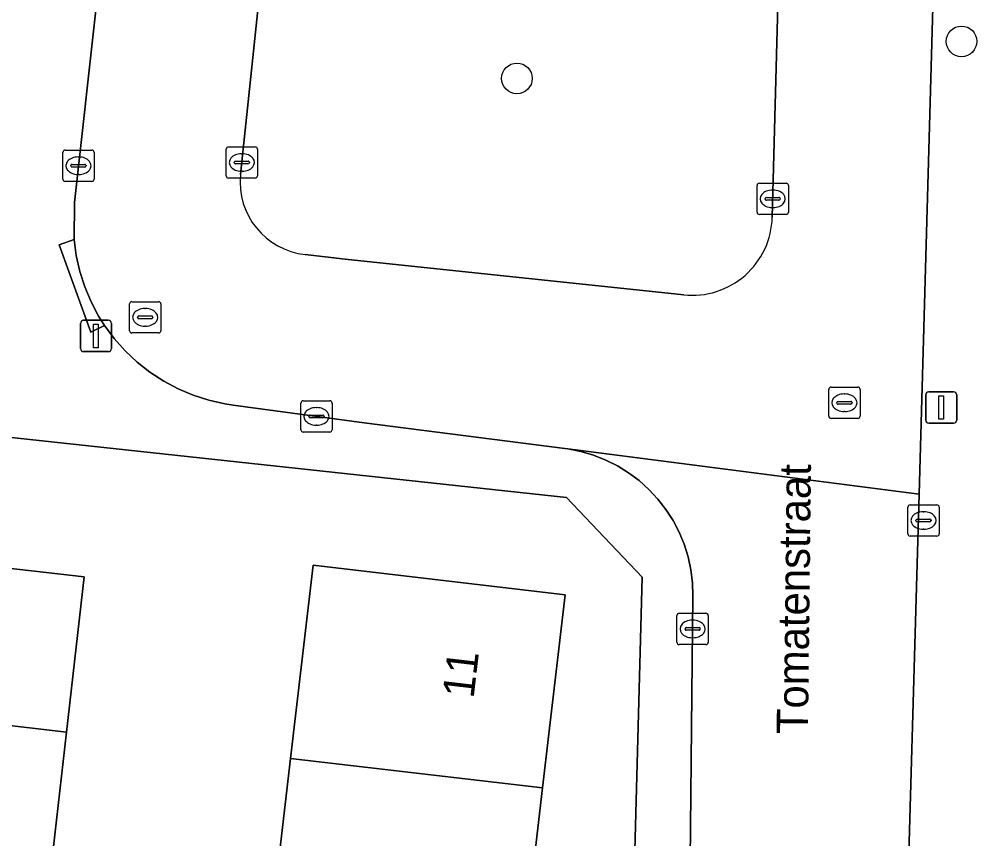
# Model space of a CAD drawing. Extents: x 162026 to 163502, y 387295 to 388169.
# Drawn here: x 162798.35 to 162828.92, y 387642.83 to 387669 of the extents above; entities that cross this region are included whole.
import ezdxf

# ---------------------------------------------------------------- set-up
doc = ezdxf.new("R2010")
doc.units = 0
for name, color, linetype in [('IMGEO_Boom', 7, 'Continuous'), ('IMGEO_Erf', 7, 'Continuous'), ('IMGEO_Kolk', 7, 'Continuous'), ('IMGEO_Lichtmast', 7, 'Continuous'), ('IMGEO_Openbare_ruimte_label', 7, 'Continuous'), ('IMGEO_Pand', 7, 'Continuous'), ('IMGEO_Pand_nummerreeks', 7, 'Continuous'), ('IMGEO_Parkeervlak_open', 7, 'Continuous'), ('IMGEO_Rijbaan_lokaal_open', 7, 'Continuous'), ('IMGEO_Rioolput', 7, 'Continuous'), ('IMGEO_Voetpad_open', 7, 'Continuous')]:
    doc.layers.add(name, color=color, linetype=linetype)

msp = doc.modelspace()

# ---------------------------------------------------------------- linework, layer by layer
at = {"layer": 'IMGEO_Boom'}
for centre in [(162828.435, 387668.292), (162814.242, 387667.109)]:
    msp.add_circle(centre, 0.489, dxfattribs=at)
at = {"layer": 'IMGEO_Erf'}
for points in [[(162818.241, 387651.182), (162815.821, 387653.722), (162797.496, 387655.704), (162797.049, 387651.572), (162800.427, 387651.189), (162799.865, 387646.233), (162799.334, 387641.551), (162796.142, 387641.913), (162795.857, 387639.399), (162799.455, 387639.003), (162798.933, 387634.247), (162798.289, 387628.388), (162797.622, 387622.315), (162797.056, 387617.165), (162793.457, 387617.56), (162793.373, 387616.839), (162796.139, 387616.536), (162795.773, 387613.196), (162792.982, 387613.502), (162792.195, 387606.752)], [(162803.546, 387607.89), (162810.419, 387609.153), (162817.14, 387610.296), (162818.241, 387651.182)]]:
    msp.add_lwpolyline(points, dxfattribs=at)
msp.add_lwpolyline([(162807.74, 387651.563), (162815.784, 387650.622), (162815.062, 387644.451), (162814.374, 387638.572), (162813.666, 387632.522), (162812.981, 387626.676), (162812.27, 387620.6), (162811.562, 387614.548), (162803.519, 387615.49), (162804.227, 387621.542), (162804.938, 387627.618), (162805.622, 387633.464), (162806.33, 387639.514), (162807.018, 387645.394)], close=True, dxfattribs=at)
at = {"layer": 'IMGEO_Kolk'}
for p, q in [((162799.82, 387664.822), (162800.672, 387664.822)), ((162804.96, 387663.998), (162804.96, 387664.85)), ((162805.035, 387664.924), (162805.887, 387664.924)), ((162805.961, 387664.85), (162805.961, 387663.998)), ((162799.745, 387663.896), (162799.745, 387664.748)), ((162800.233, 387664.602), (162800.258, 387664.602)), ((162800.746, 387664.748), (162800.746, 387663.896)), ((162805.262, 387664.467), (162805.66, 387664.467)), ((162805.448, 387664.704), (162805.473, 387664.704)), ((162800.004, 387664.316), (162800.004, 387664.328)), ((162800.442, 387664.279), (162800.044, 387664.279)), ((162800.047, 387664.365), (162800.445, 387664.365)), ((162800.488, 387664.328), (162800.488, 387664.316)), ((162805.219, 387664.418), (162805.219, 387664.43)), ((162805.657, 387664.381), (162805.259, 387664.381)), ((162805.471, 387664.144), (162805.446, 387664.144)), ((162805.703, 387664.43), (162805.703, 387664.418)), ((162800.256, 387664.042), (162800.231, 387664.042)), ((162805.887, 387663.924), (162805.035, 387663.924)), ((162800.672, 387663.822), (162799.82, 387663.822)), ((162821.908, 387662.838), (162821.908, 387663.69)), ((162821.983, 387663.764), (162822.835, 387663.764)), ((162822.396, 387663.544), (162822.421, 387663.544)), ((162822.909, 387663.69), (162822.909, 387662.838)), ((162822.167, 387663.258), (162822.167, 387663.27)), ((162822.21, 387663.307), (162822.608, 387663.307)), ((162822.651, 387663.27), (162822.651, 387663.258)), ((162822.605, 387663.221), (162822.207, 387663.221)), ((162822.419, 387662.984), (162822.394, 387662.984)), ((162822.835, 387662.764), (162821.983, 387662.764)), ((162807.418, 387656.818), (162808.27, 387656.818)), ((162807.343, 387655.892), (162807.343, 387656.744)), ((162807.831, 387656.598), (162807.856, 387656.598)), ((162808.344, 387656.744), (162808.344, 387655.892)), ((162807.602, 387656.312), (162807.602, 387656.324)), ((162808.04, 387656.275), (162807.642, 387656.275)), ((162807.645, 387656.361), (162808.043, 387656.361)), ((162808.086, 387656.324), (162808.086, 387656.312)), ((162807.854, 387656.038), (162807.829, 387656.038)), ((162808.27, 387655.818), (162807.418, 387655.818)), ((162826.797, 387653.493), (162827.649, 387653.493)), ((162826.722, 387652.567), (162826.722, 387653.419)), ((162827.21, 387653.273), (162827.235, 387653.273)), ((162827.723, 387653.419), (162827.723, 387652.567)), ((162826.981, 387652.987), (162826.981, 387652.999)), ((162827.419, 387652.95), (162827.021, 387652.95)), ((162827.024, 387653.036), (162827.422, 387653.036)), ((162827.465, 387652.999), (162827.465, 387652.987)), ((162827.233, 387652.713), (162827.208, 387652.713)), ((162827.649, 387652.493), (162826.797, 387652.493)), ((162819.349, 387649.103), (162819.349, 387649.955)), ((162819.424, 387650.029), (162820.276, 387650.029)), ((162819.837, 387649.809), (162819.862, 387649.809)), ((162820.35, 387649.955), (162820.35, 387649.103)), ((162819.608, 387649.523), (162819.608, 387649.535)), ((162820.046, 387649.486), (162819.648, 387649.486)), ((162819.651, 387649.572), (162820.049, 387649.572)), ((162820.092, 387649.535), (162820.092, 387649.523)), ((162819.86, 387649.249), (162819.835, 387649.249)), ((162820.276, 387649.029), (162819.424, 387649.029))]:
    msp.add_line(p, q, dxfattribs=at)
for points in [[(162799.82, 387664.822), (162800.672, 387664.822)], [(162804.96, 387663.998), (162804.96, 387664.85)], [(162805.035, 387664.924), (162805.887, 387664.924)], [(162805.961, 387664.85), (162805.961, 387663.998)], [(162799.745, 387663.896), (162799.745, 387664.748)], [(162800.746, 387664.748), (162800.746, 387663.896)], [(162805.887, 387663.924), (162805.035, 387663.924)], [(162800.672, 387663.822), (162799.82, 387663.822)], [(162821.908, 387662.838), (162821.908, 387663.69)], [(162821.983, 387663.764), (162822.835, 387663.764)], [(162822.909, 387663.69), (162822.909, 387662.838)], [(162822.835, 387662.764), (162821.983, 387662.764)], [(162807.418, 387656.818), (162808.27, 387656.818)], [(162807.343, 387655.892), (162807.343, 387656.744)], [(162808.344, 387656.744), (162808.344, 387655.892)], [(162808.27, 387655.818), (162807.418, 387655.818)], [(162826.797, 387653.493), (162827.649, 387653.493)], [(162826.722, 387652.567), (162826.722, 387653.419)], [(162827.723, 387653.419), (162827.723, 387652.567)], [(162827.649, 387652.493), (162826.797, 387652.493)], [(162819.349, 387649.103), (162819.349, 387649.955)], [(162819.424, 387650.029), (162820.276, 387650.029)], [(162820.35, 387649.955), (162820.35, 387649.103)], [(162820.276, 387649.029), (162819.424, 387649.029)]]:
    msp.add_lwpolyline(points, dxfattribs=at)
for centre, radius, start, end in [((162799.822, 387664.746), 0.0765, 91.552, 178.448), ((162799.822, 387664.746), 0.0765, 91.552, 178.448), ((162800.67, 387664.746), 0.0765, 1.552, 88.448), ((162800.67, 387664.746), 0.0765, 1.552, 88.448), ((162805.037, 387664.848), 0.0765, 91.552, 178.448), ((162805.037, 387664.848), 0.0765, 91.552, 178.448), ((162805.885, 387664.848), 0.0765, 1.552, 88.448), ((162805.885, 387664.848), 0.0765, 1.552, 88.448), ((162805.259, 387664.427), 0.0403, 85.8775, 175.7526), ((162805.664, 387664.429), 0.0386, 1.7309, 96.639), ((162800.044, 387664.325), 0.0403, 85.8775, 175.7526), ((162800.041, 387664.315), 0.0366, 178.938, 274.7102), ((162800.445, 387664.322), 0.043, 264.8664, 352.4533), ((162800.449, 387664.327), 0.0386, 1.7309, 96.639), ((162805.256, 387664.417), 0.0366, 178.938, 274.7102), ((162805.66, 387664.424), 0.043, 264.8664, 352.4533), ((162799.822, 387663.898), 0.0765, 181.552, 268.448), ((162799.822, 387663.898), 0.0765, 181.552, 268.448), ((162800.67, 387663.898), 0.0765, 271.552, 358.448), ((162800.67, 387663.898), 0.0765, 271.552, 358.448), ((162805.037, 387664), 0.0765, 181.552, 268.448), ((162805.037, 387664), 0.0765, 181.552, 268.448), ((162805.885, 387664), 0.0765, 271.552, 358.448), ((162805.885, 387664), 0.0765, 271.552, 358.448), ((162821.985, 387663.688), 0.0765, 91.552, 178.448), ((162821.985, 387663.688), 0.0765, 91.552, 178.448), ((162822.833, 387663.688), 0.0765, 1.552, 88.448), ((162822.833, 387663.688), 0.0765, 1.552, 88.448), ((162822.207, 387663.267), 0.0403, 85.8775, 175.7526), ((162822.204, 387663.257), 0.0366, 178.938, 274.7102), ((162822.608, 387663.264), 0.043, 264.8664, 352.4533), ((162822.612, 387663.269), 0.0386, 1.7309, 96.639), ((162821.985, 387662.84), 0.0765, 181.552, 268.448), ((162821.985, 387662.84), 0.0765, 181.552, 268.448), ((162822.833, 387662.84), 0.0765, 271.552, 358.448), ((162822.833, 387662.84), 0.0765, 271.552, 358.448), ((162807.42, 387656.742), 0.0765, 91.552, 178.448), ((162807.42, 387656.742), 0.0765, 91.552, 178.448), ((162808.268, 387656.742), 0.0765, 1.552, 88.448), ((162808.268, 387656.742), 0.0765, 1.552, 88.448), ((162807.642, 387656.321), 0.0403, 85.8775, 175.7526), ((162807.639, 387656.311), 0.0366, 178.938, 274.7102), ((162808.043, 387656.318), 0.043, 264.8664, 352.4533), ((162808.047, 387656.323), 0.0386, 1.7309, 96.639), ((162807.42, 387655.894), 0.0765, 181.552, 268.448), ((162807.42, 387655.894), 0.0765, 181.552, 268.448), ((162808.268, 387655.894), 0.0765, 271.552, 358.448), ((162808.268, 387655.894), 0.0765, 271.552, 358.448), ((162826.799, 387653.417), 0.0765, 91.552, 178.448), ((162826.799, 387653.417), 0.0765, 91.552, 178.448), ((162827.647, 387653.417), 0.0765, 1.552, 88.448), ((162827.647, 387653.417), 0.0765, 1.552, 88.448), ((162827.021, 387652.996), 0.0403, 85.8775, 175.7526), ((162827.018, 387652.986), 0.0366, 178.938, 274.7102), ((162827.422, 387652.993), 0.043, 264.8664, 352.4533), ((162827.426, 387652.998), 0.0386, 1.7309, 96.639), ((162826.799, 387652.569), 0.0765, 181.552, 268.448), ((162826.799, 387652.569), 0.0765, 181.552, 268.448), ((162827.647, 387652.569), 0.0765, 271.552, 358.448), ((162827.647, 387652.569), 0.0765, 271.552, 358.448), ((162819.426, 387649.953), 0.0765, 91.552, 178.448), ((162819.426, 387649.953), 0.0765, 91.552, 178.448), ((162820.274, 387649.953), 0.0765, 1.552, 88.448), ((162820.274, 387649.953), 0.0765, 1.552, 88.448), ((162819.648, 387649.532), 0.0403, 85.8775, 175.7526), ((162819.645, 387649.522), 0.0366, 178.938, 274.7102), ((162820.049, 387649.529), 0.043, 264.8664, 352.4533), ((162820.053, 387649.534), 0.0386, 1.7309, 96.639), ((162819.426, 387649.105), 0.0765, 181.552, 268.448), ((162819.426, 387649.105), 0.0765, 181.552, 268.448), ((162820.274, 387649.105), 0.0765, 271.552, 358.448), ((162820.274, 387649.105), 0.0765, 271.552, 358.448)]:
    msp.add_arc(centre, radius, start, end, dxfattribs=at)
for centre, major_axis, ratio, start_param, end_param in [((162800.232, 387664.322), (-0.387, 0.002), 0.722429, 4.712389, 7.853982), ((162800.257, 387664.322), (-0.39, 0.002), 0.717154, 1.570796, 4.712389), ((162805.447, 387664.424), (-0.387, 0.002), 0.722429, 4.712389, 7.853982), ((162805.472, 387664.424), (-0.39, 0.002), 0.717154, 1.570796, 4.712389), ((162822.395, 387663.264), (-0.387, 0.002), 0.722429, 4.712389, 7.853982), ((162822.42, 387663.264), (-0.39, 0.002), 0.717154, 1.570796, 4.712389), ((162807.83, 387656.318), (-0.387, 0.002), 0.722429, 4.712389, 7.853982), ((162807.855, 387656.318), (-0.39, 0.002), 0.717154, 1.570796, 4.712389), ((162827.209, 387652.993), (-0.387, 0.002), 0.722429, 4.712389, 7.853982), ((162827.234, 387652.993), (-0.39, 0.002), 0.717154, 1.570796, 4.712389), ((162819.836, 387649.529), (-0.387, 0.002), 0.722429, 4.712389, 7.853982), ((162819.861, 387649.529), (-0.39, 0.002), 0.717154, 1.570796, 4.712389)]:
    msp.add_ellipse(centre, major_axis=major_axis, ratio=ratio, start_param=start_param, end_param=end_param, dxfattribs=at)
at = {"layer": 'IMGEO_Lichtmast'}
for p, q in [((162800.308, 387658.486), (162800.308, 387659.286)), ((162800.308, 387659.286), (162800.308, 387658.486)), ((162800.408, 387659.386), (162801.198, 387659.386)), ((162801.198, 387659.386), (162800.408, 387659.386)), ((162801.298, 387659.286), (162801.298, 387658.486)), ((162801.298, 387658.486), (162801.298, 387659.286)), ((162801.198, 387658.386), (162800.408, 387658.386)), ((162800.408, 387658.386), (162801.198, 387658.386)), ((162827.292, 387656.2), (162827.292, 387657)), ((162827.292, 387657), (162827.292, 387656.2)), ((162827.392, 387657.1), (162828.182, 387657.1)), ((162828.182, 387657.1), (162827.392, 387657.1)), ((162828.282, 387657), (162828.282, 387656.2)), ((162828.282, 387656.2), (162828.282, 387657)), ((162828.182, 387656.1), (162827.392, 387656.1)), ((162827.392, 387656.1), (162828.182, 387656.1))]:
    msp.add_line(p, q, dxfattribs=at)
for points in [[(162800.728, 387659.261), (162800.878, 387659.261), (162800.878, 387658.511), (162800.728, 387658.511), (162800.728, 387659.261)], [(162827.712, 387656.975), (162827.862, 387656.975), (162827.862, 387656.225), (162827.712, 387656.225), (162827.712, 387656.975)]]:
    msp.add_lwpolyline(points, dxfattribs=at)
for centre, start, end in [((162800.408, 387659.286), 90, 180), ((162800.408, 387659.286), 90, 180), ((162801.198, 387659.286), 0, 90), ((162801.198, 387659.286), 360, 90), ((162800.408, 387658.486), 180, 270), ((162800.408, 387658.486), 180, 270), ((162801.198, 387658.486), 270, 0), ((162801.198, 387658.486), 270, 0), ((162827.392, 387657), 90, 180), ((162827.392, 387657), 90, 180), ((162828.182, 387657), 0, 90), ((162828.182, 387657), 360, 90), ((162827.392, 387656.2), 180, 270), ((162827.392, 387656.2), 180, 270), ((162828.182, 387656.2), 270, 0), ((162828.182, 387656.2), 270, 0)]:
    msp.add_arc(centre, 0.1, start, end, dxfattribs=at)
at = {"layer": 'IMGEO_Pand'}
for points in [[(162799.865, 387646.233), (162800.427, 387651.189), (162797.049, 387651.572), (162796.488, 387646.628)], [(162815.062, 387644.451), (162815.784, 387650.622), (162807.74, 387651.563), (162807.018, 387645.394)], [(162799.865, 387646.233), (162796.488, 387646.628), (162795.956, 387641.934), (162796.142, 387641.913), (162799.334, 387641.551)], [(162807.018, 387645.394), (162806.33, 387639.514), (162814.374, 387638.572), (162815.062, 387644.451)]]:
    msp.add_lwpolyline(points, close=True, dxfattribs=at)
at = {"layer": 'IMGEO_Parkeervlak_open'}
for points in [[(162809.381, 387700.049), (162807.842, 387687.07), (162805.42, 387664.036)], [(162822.395, 387662.678), (162823.355, 387698.933)], [(162807.485, 387661.486), (162808.759, 387661.338), (162819.568, 387660.196)]]:
    msp.add_lwpolyline(points, dxfattribs=at)
for centre, radius, start, end in [((162807.73, 387663.795), 2.322, 174.0549, 263.9465), ((162819.833, 387662.745), 2.562, 264.0535, 358.5103)]:
    msp.add_arc(centre, radius, start, end, dxfattribs=at)
at = {"layer": 'IMGEO_Rijbaan_lokaal_open'}
for points in [[(162804.325, 387701.065), (162800.116, 387663.148), (162800.103, 387661.965), (162800.171, 387661.451), (162800.285, 387660.946), (162800.444, 387660.453), (162800.646, 387659.976), (162800.89, 387659.519), (162801.077, 387659.223), (162801.388, 387658.801), (162801.735, 387658.409), (162802.116, 387658.049), (162802.527, 387657.725), (162802.966, 387657.439), (162803.429, 387657.193), (162803.911, 387656.99), (162804.41, 387656.83), (162804.921, 387656.716), (162805.187, 387656.675), (162809.368, 387656.115), (162815.776, 387655.29), (162815.87, 387655.277), (162827.078, 387653.834), (162828.365, 387699.346)], [(162805.42, 387664.036), (162807.842, 387687.07), (162809.381, 387700.049)], [(162823.355, 387698.933), (162822.395, 387662.678)], [(162808.759, 387661.338), (162807.485, 387661.486)], [(162819.568, 387660.196), (162808.759, 387661.338)]]:
    msp.add_lwpolyline(points, dxfattribs=at)
msp.add_lwpolyline([(162827.078, 387653.834), (162815.87, 387655.277), (162816.282, 387655.195), (162816.685, 387655.078), (162817.076, 387654.924), (162817.451, 387654.737), (162817.808, 387654.516), (162818.145, 387654.265), (162818.457, 387653.984), (162818.743, 387653.677), (162819.001, 387653.345), (162819.228, 387652.992), (162819.422, 387652.62), (162819.582, 387652.232), (162819.707, 387651.831), (162819.796, 387651.42), (162819.848, 387651.004), (162819.862, 387650.584), (162819.653, 387630.541), (162819.367, 387610.717), (162826.415, 387611.913), (162826.148, 387617.45), (162826.628, 387637.91)], close=True, dxfattribs=at)
for centre, radius, start, end in [((162807.73, 387663.795), 2.322, 174.0549, 263.9465), ((162819.833, 387662.745), 2.562, 264.0535, 358.5103)]:
    msp.add_arc(centre, radius, start, end, dxfattribs=at)
at = {"layer": 'IMGEO_Rioolput'}
for p, q in [((162801.875, 387659.054), (162801.875, 387659.906)), ((162801.95, 387659.98), (162802.802, 387659.98)), ((162802.876, 387659.906), (162802.876, 387659.054)), ((162802.363, 387659.76), (162802.388, 387659.76)), ((162802.134, 387659.474), (162802.134, 387659.486)), ((162802.572, 387659.437), (162802.174, 387659.437)), ((162802.177, 387659.523), (162802.575, 387659.523)), ((162802.618, 387659.486), (162802.618, 387659.474)), ((162802.802, 387658.98), (162801.95, 387658.98)), ((162802.386, 387659.2), (162802.361, 387659.2)), ((162824.197, 387656.327), (162824.197, 387657.179)), ((162824.272, 387657.253), (162825.124, 387657.253)), ((162825.198, 387657.179), (162825.198, 387656.327)), ((162824.685, 387657.033), (162824.71, 387657.033)), ((162824.456, 387656.747), (162824.456, 387656.759)), ((162824.894, 387656.71), (162824.496, 387656.71)), ((162824.499, 387656.796), (162824.897, 387656.796)), ((162824.94, 387656.759), (162824.94, 387656.747)), ((162825.124, 387656.253), (162824.272, 387656.253)), ((162824.708, 387656.473), (162824.683, 387656.473))]:
    msp.add_line(p, q, dxfattribs=at)
for points in [[(162801.875, 387659.054), (162801.875, 387659.906)], [(162801.95, 387659.98), (162802.802, 387659.98)], [(162802.876, 387659.906), (162802.876, 387659.054)], [(162802.802, 387658.98), (162801.95, 387658.98)], [(162824.197, 387656.327), (162824.197, 387657.179)], [(162824.272, 387657.253), (162825.124, 387657.253)], [(162825.198, 387657.179), (162825.198, 387656.327)], [(162825.124, 387656.253), (162824.272, 387656.253)]]:
    msp.add_lwpolyline(points, dxfattribs=at)
for centre, radius, start, end in [((162801.952, 387659.904), 0.0765, 91.552, 178.448), ((162801.952, 387659.904), 0.0765, 91.552, 178.448), ((162802.8, 387659.904), 0.0765, 1.552, 88.448), ((162802.8, 387659.904), 0.0765, 1.552, 88.448), ((162802.174, 387659.483), 0.0403, 85.8775, 175.7526), ((162802.171, 387659.473), 0.0366, 178.938, 274.7102), ((162802.575, 387659.48), 0.043, 264.8664, 352.4533), ((162802.579, 387659.485), 0.0386, 1.7309, 96.639), ((162801.952, 387659.056), 0.0765, 181.552, 268.448), ((162801.952, 387659.056), 0.0765, 181.552, 268.448), ((162802.8, 387659.056), 0.0765, 271.552, 358.448), ((162802.8, 387659.056), 0.0765, 271.552, 358.448), ((162824.274, 387657.177), 0.0765, 91.552, 178.448), ((162824.274, 387657.177), 0.0765, 91.552, 178.448), ((162825.122, 387657.177), 0.0765, 1.552, 88.448), ((162825.122, 387657.177), 0.0765, 1.552, 88.448), ((162824.496, 387656.756), 0.0403, 85.8775, 175.7526), ((162824.493, 387656.746), 0.0366, 178.938, 274.7102), ((162824.897, 387656.753), 0.043, 264.8664, 352.4533), ((162824.901, 387656.758), 0.0386, 1.7309, 96.639), ((162824.274, 387656.329), 0.0765, 181.552, 268.448), ((162824.274, 387656.329), 0.0765, 181.552, 268.448), ((162825.122, 387656.329), 0.0765, 271.552, 358.448), ((162825.122, 387656.329), 0.0765, 271.552, 358.448)]:
    msp.add_arc(centre, radius, start, end, dxfattribs=at)
for centre, major_axis, ratio, start_param, end_param in [((162802.362, 387659.48), (-0.387, 0.002), 0.722429, 4.712389, 7.853982), ((162802.387, 387659.48), (-0.39, 0.002), 0.717154, 1.570796, 4.712389), ((162824.684, 387656.753), (-0.387, 0.002), 0.722429, 4.712389, 7.853982), ((162824.709, 387656.753), (-0.39, 0.002), 0.717154, 1.570796, 4.712389)]:
    msp.add_ellipse(centre, major_axis=major_axis, ratio=ratio, start_param=start_param, end_param=end_param, dxfattribs=at)
at = {"layer": 'IMGEO_Voetpad_open'}
for points in [[(162801.895, 387712.557), (162797.148, 387669.222), (162796.968, 387667.752), (162796.141, 387660.596), (162795.652, 387655.903), (162796.004, 387655.865), (162797.496, 387655.704), (162815.821, 387653.722), (162818.241, 387651.182), (162817.14, 387610.296)], [(162826.264, 387704.634), (162826.7, 387704.153), (162827.091, 387703.634), (162827.435, 387703.083), (162827.727, 387702.503), (162827.967, 387701.9), (162828.152, 387701.277), (162828.281, 387700.641), (162828.352, 387699.995), (162828.365, 387699.346), (162827.078, 387653.834), (162826.628, 387637.91), (162826.148, 387617.45), (162826.415, 387611.913), (162827.096, 387612.051), (162827.07, 387612.41)], [(162815.87, 387655.277), (162815.776, 387655.29), (162809.368, 387656.115), (162805.187, 387656.675), (162804.921, 387656.716), (162804.41, 387656.83), (162803.911, 387656.99), (162803.429, 387657.193), (162802.966, 387657.439), (162802.527, 387657.725), (162802.116, 387658.049), (162801.735, 387658.409), (162801.388, 387658.801), (162801.077, 387659.223), (162800.639, 387659.003), (162799.634, 387661.793), (162800.103, 387661.965), (162800.116, 387663.148), (162804.325, 387701.065)], [(162819.653, 387630.541), (162819.862, 387650.584), (162819.848, 387651.004), (162819.796, 387651.42), (162819.707, 387651.831), (162819.582, 387652.232), (162819.422, 387652.62), (162819.228, 387652.992), (162819.001, 387653.345), (162818.743, 387653.677), (162818.457, 387653.984), (162818.145, 387654.265), (162817.808, 387654.516), (162817.451, 387654.737), (162817.076, 387654.924), (162816.685, 387655.078), (162816.282, 387655.195), (162815.87, 387655.277)]]:
    msp.add_lwpolyline(points, dxfattribs=at)
msp.add_lwpolyline([(162800.103, 387661.965), (162799.634, 387661.793), (162800.639, 387659.003), (162801.077, 387659.223), (162800.89, 387659.519), (162800.646, 387659.976), (162800.444, 387660.453), (162800.285, 387660.946), (162800.171, 387661.451)], close=True, dxfattribs=at)

# ---------------------------------------------------------------- texts
at = {"layer": 'IMGEO_Openbare_ruimte_label'}
msp.add_text('Tomatenstraat', height=1, rotation=89.3698, dxfattribs=at).set_placement((162823.532, 387646.166))
at = {"layer": 'IMGEO_Pand_nummerreeks'}
msp.add_text('11', height=1, rotation=83.3246, dxfattribs=at).set_placement((162812.857, 387647.292))

doc.saveas('drawing.dxf')
